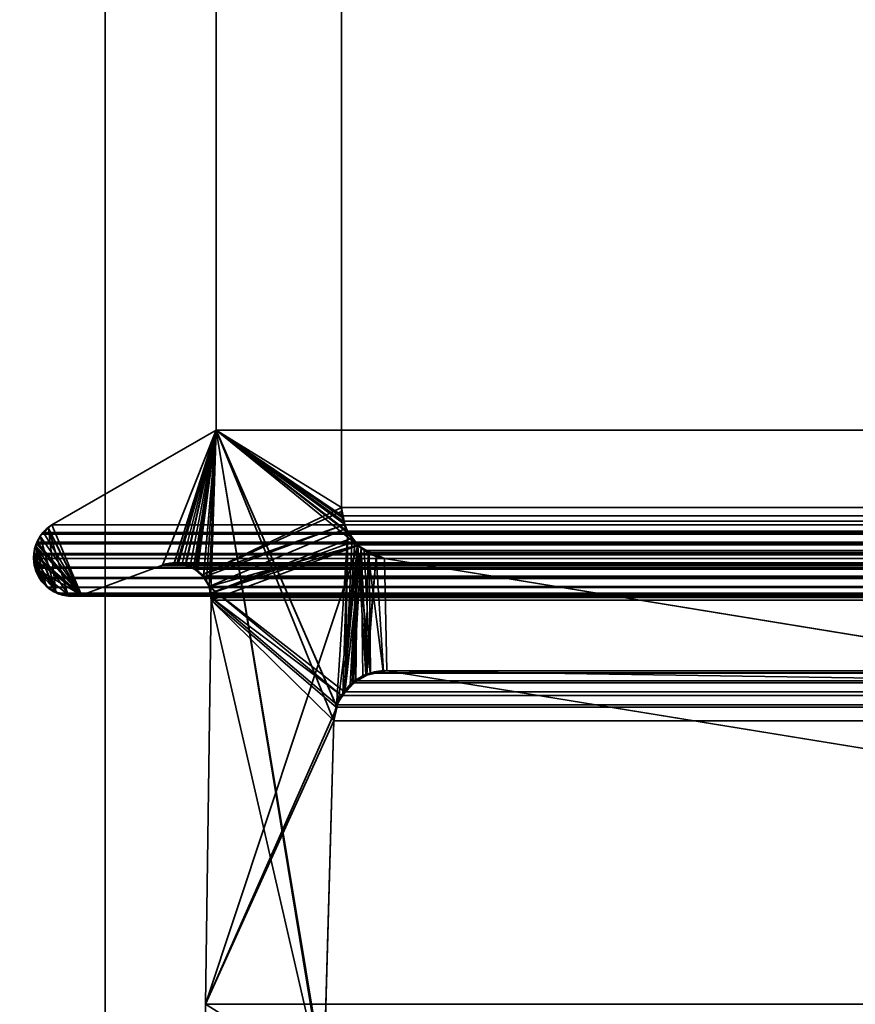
# Model space of a CAD drawing. Header units: millimetres. Extents: x -603 to 3703, y -115 to 193.
# Tile 480 of 656: x 2486 to 2493, y 3 to 11. Entities that reach past the tile are written whole.
import ezdxf

# ---------------------------------------------------------------- set-up
doc = ezdxf.new("R2010")
doc.units = ezdxf.units.MM
doc.layers.add('151', color=7, linetype='Continuous', true_color=0xffffff)

# ---------------------------------------------------------------- blocks, each defined once
blk = doc.blocks.new('UG_SURFACE_003')
at = {"layer": '151', "color": 252, "linetype": 'Continuous', "lineweight": 35}
for points in [[(3703.0001, -18, 2212.25), (3703.0001, 174.4, 2212.25), (2296.9999, 174.4, 2212.25), (2296.9999, -18, 2212.25)], [(2447, -18, 2062.2499), (2447, 174.4, 2062.2499), (3553, 174.4, 2062.2499), (3553, -18, 2062.2499)]]:
    blk.add_3dface(points, dxfattribs=at)
blk = doc.blocks.new('UG_SURFACE_162')
at = {"layer": '151', "color": 7, "linetype": 'Continuous', "lineweight": 35}
for points in [[(2488.9386, 11.8663, -7.75), (2488.9386, 6.7187, -7.75), (2487.9112, 7.3541, -7.75), (2487.9112, 11.6334, -7.75)], [(2488.9386, 6.7187, 2018.3115), (2488.9386, 11.8663, 2018.3115), (2487.9112, 11.6334, 2019.3388), (2487.9112, 7.3541, 2019.3388)], [(2488.9386, 6.7187, -7.75), (2488.9386, 11.8663, -7.75), (2488.9386, 11.8663, 2018.3115), (2488.9386, 6.7187, 2018.3115)], [(2487.9112, 7.3541, 2019.3388), (2487.9112, 11.6334, 2019.3388), (2487.9112, 11.6334, -7.75), (2487.9112, 7.3541, -7.75)], [(2486.5646, 6.5775, 2020.6852), (2487.9112, 7.3541, 2019.3388), (2487.9112, 7.3541, -7.75), (2486.5646, 6.5775, -7.75)], [(2486.5646, 6.5775, -7.75), (2487.9112, 7.3541, -7.75), (2487.4709, 6.2483, -7.75), (2486.8069, 6.0016, -7.75)], [(2486.8069, 6.0016, 2020.4432), (2487.4709, 6.2483, 2019.7792), (2487.9112, 7.3541, 2019.3388), (2486.5646, 6.5775, 2020.6852)], [(2487.5658, 6.2625, -7.75), (2487.4709, 6.2483, -7.75), (2487.9112, 7.3541, -7.75)], [(2487.9112, 7.3541, 2019.3388), (2487.4709, 6.2483, 2019.7792), (2487.5655, 6.2561, 2019.6843)], [(2487.5655, 6.2561, 2019.6843), (2487.6313, 6.2615, 2019.6187), (2487.9112, 7.3541, 2019.3388)], [(2487.9112, 7.3541, -7.75), (2487.5925, 6.2665, -7.75), (2487.5658, 6.2625, -7.75)], [(2487.6628, 6.2488, -7.75), (2487.5925, 6.2665, -7.75), (2487.9112, 7.3541, -7.75)], [(2487.9112, 7.3541, 2019.3388), (2487.6313, 6.2615, 2019.6187), (2487.6626, 6.2472, 2019.5875)], [(2487.6626, 6.2472, 2019.5875), (2487.7501, 6.2071, 2019.5), (2487.9112, 7.3541, 2019.3388)], [(2487.9112, 7.3541, -7.75), (2487.6983, 6.2399, -7.75), (2487.6628, 6.2488, -7.75)], [(2487.7467, 6.2043, -7.75), (2487.6983, 6.2399, -7.75), (2487.9112, 7.3541, -7.75)], [(2487.9112, 7.3541, -7.75), (2488.9386, 6.7187, -7.75), (2487.7963, 6.1678, -7.75), (2487.7467, 6.2043, -7.75)], [(2487.7501, 6.2071, 2019.5), (2487.7584, 6.2033, 2019.4917), (2487.9112, 7.3541, 2019.3388)], [(2487.9112, 7.3541, 2019.3388), (2487.7584, 6.2033, 2019.4917), (2487.8085, 6.1456, 2019.4414)], [(2487.8085, 6.1456, 2019.4414), (2487.8318, 6.1188, 2019.4182), (2487.9112, 7.3541, 2019.3388)], [(2487.9112, 7.3541, 2019.3388), (2487.8318, 6.1188, 2019.4182), (2487.8535, 6.0731, 2019.3965)], [(2487.8535, 6.0731, 2019.3965), (2487.8678, 6.0177, 2019.3822), (2487.9112, 7.3541, 2019.3388)], [(2488.8117, 1.8784, 2018.4383), (2487.9112, 7.3541, 2019.3388), (2487.8678, 6.0177, 2019.3822), (2487.8716, 5.9608, 2019.3784)], [(2487.9112, 7.3541, 2019.3388), (2488.9462, 6.638, 2018.3039), (2488.9414, 6.6882, 2018.3086), (2488.9386, 6.7187, 2018.3115)], [(2487.9112, 7.3541, 2019.3388), (2488.8995, 5.0942, 2018.3506), (2488.9901, 6.5167, 2018.26), (2488.9665, 6.5817, 2018.2834)], [(2487.9112, 7.3541, 2019.3388), (2488.7989, 1.9593, 2018.451), (2488.795, 2.0412, 2018.4548)], [(2488.9665, 6.5817, 2018.2834), (2488.9462, 6.638, 2018.3039), (2487.9112, 7.3541, 2019.3388)], [(2487.9112, 7.3541, 2019.3388), (2488.8775, 4.9715, 2018.3723), (2488.8988, 5.0895, 2018.3513)], [(2487.9112, 7.3541, 2019.3388), (2488.8117, 1.8784, 2018.4383), (2488.7989, 1.9593, 2018.451)], [(2488.795, 2.0412, 2018.4548), (2488.8775, 4.9715, 2018.3723), (2487.9112, 7.3541, 2019.3388)], [(2488.8988, 5.0895, 2018.3513), (2488.8995, 5.0942, 2018.3506), (2487.9112, 7.3541, 2019.3388)], [(2487.7963, 6.1678, -7.75), (2488.9386, 6.7187, -7.75), (2488.9448, 6.689, -7.75)], [(2488.9386, 6.7187, -7.75), (2488.9386, 6.7187, 2018.3115), (2488.9414, 6.6882, 2018.3086)], [(2488.9414, 6.6882, 2018.3086), (2488.9448, 6.689, -7.75), (2488.9386, 6.7187, -7.75)], [(2487.7963, 6.1678, -7.75), (2488.9448, 6.689, -7.75), (2488.9677, 6.5798, -7.75)], [(2488.9448, 6.689, -7.75), (2488.9414, 6.6882, 2018.3086), (2488.9462, 6.638, 2018.3039)], [(2488.9448, 6.689, -7.75), (2488.9462, 6.638, 2018.3039), (2488.9665, 6.5817, 2018.2834)], [(2488.9665, 6.5817, 2018.2834), (2488.9677, 6.5798, -7.75), (2488.9448, 6.689, -7.75)], [(2486.469, 6.4856, -7.75), (2486.47, 6.4877, -7.75), (2486.5358, 6.55, -7.75), (2486.5973, 6.0268, -7.75)], [(2486.5344, 6.5488, 2020.7157), (2486.4707, 6.4886, 2020.7794), (2486.469, 6.4854, 2020.7808), (2486.8069, 6.0016, 2020.4432)], [(2486.5344, 6.5488, 2020.7157), (2486.5358, 6.55, -7.75), (2486.47, 6.4877, -7.75)], [(2486.47, 6.4877, -7.75), (2486.4707, 6.4886, 2020.7794), (2486.5344, 6.5488, 2020.7157)], [(2486.5358, 6.55, -7.75), (2486.5344, 6.5488, 2020.7157), (2486.5646, 6.5775, 2020.6852)], [(2486.5646, 6.5775, 2020.6852), (2486.5344, 6.5488, 2020.7157), (2486.8069, 6.0016, 2020.4432)], [(2486.5646, 6.5775, 2020.6852), (2486.5646, 6.5775, -7.75), (2486.5358, 6.55, -7.75)], [(2486.8069, 6.0016, -7.75), (2486.5358, 6.55, -7.75), (2486.5646, 6.5775, -7.75)], [(2486.5358, 6.55, -7.75), (2486.8069, 6.0016, -7.75), (2486.6965, 5.995, -7.75)], [(2486.6965, 5.995, -7.75), (2486.6896, 5.9946, -7.75), (2486.5973, 6.0268, -7.75), (2486.5358, 6.55, -7.75)], [(2487.808, 6.1482, -7.75), (2487.7963, 6.1678, -7.75), (2488.9677, 6.5798, -7.75)], [(2488.9677, 6.5798, -7.75), (2488.9743, 6.5488, -7.75), (2487.8535, 6.0731, -7.75), (2487.808, 6.1482, -7.75)], [(2487.8678, 6.0177, -7.75), (2487.8535, 6.0731, -7.75), (2488.9743, 6.5488, -7.75), (2489.0296, 6.471, -7.75)], [(2488.9743, 6.5488, -7.75), (2488.9665, 6.5817, 2018.2834), (2488.9901, 6.5167, 2018.26)], [(2488.9743, 6.5488, -7.75), (2488.9677, 6.5798, -7.75), (2488.9665, 6.5817, 2018.2834)], [(2488.9743, 6.5488, -7.75), (2488.9901, 6.5167, 2018.26), (2489.027, 6.4733, 2018.223)], [(2489.027, 6.4733, 2018.223), (2489.0296, 6.471, -7.75), (2488.9743, 6.5488, -7.75)], [(2486.4349, 6.4049, -7.75), (2486.4321, 6.405, 2020.8178), (2486.469, 6.4854, 2020.7808)], [(2486.8069, 6.0016, 2020.4432), (2486.469, 6.4854, 2020.7808), (2486.4321, 6.405, 2020.8178)], [(2486.469, 6.4854, 2020.7808), (2486.469, 6.4856, -7.75), (2486.4349, 6.4049, -7.75)], [(2486.5973, 6.0268, -7.75), (2486.4349, 6.4049, -7.75), (2486.469, 6.4856, -7.75)], [(2486.469, 6.4856, -7.75), (2486.469, 6.4854, 2020.7808), (2486.4707, 6.4886, 2020.7794)], [(2486.4707, 6.4886, 2020.7794), (2486.47, 6.4877, -7.75), (2486.469, 6.4856, -7.75)], [(2489.0296, 6.471, -7.75), (2489.0499, 6.4428, -7.75), (2487.8678, 6.0177, -7.75)], [(2488.9901, 6.5167, 2018.26), (2488.8995, 5.0942, 2018.3506), (2488.951, 5.1885, 2018.2989)], [(2488.951, 5.1885, 2018.2989), (2488.9696, 5.2222, 2018.2805), (2488.9901, 6.5167, 2018.26)], [(2489.027, 6.4733, 2018.223), (2488.9901, 6.5167, 2018.26), (2488.9696, 5.2222, 2018.2805)], [(2489.0492, 6.447, 2018.2006), (2489.027, 6.4733, 2018.223), (2488.9696, 5.2222, 2018.2805)], [(2489.0296, 6.471, -7.75), (2489.027, 6.4733, 2018.223), (2489.0492, 6.447, 2018.2006)], [(2489.0492, 6.447, 2018.2006), (2489.0499, 6.4428, -7.75), (2489.0296, 6.471, -7.75)], [(2486.5961, 6.0239, 2020.6537), (2486.4321, 6.405, 2020.8178), (2486.4242, 6.388, 2020.8256), (2486.4168, 6.3218, 2020.8333)], [(2486.4202, 6.3223, -7.75), (2486.4168, 6.3218, 2020.8333), (2486.4242, 6.388, 2020.8256)], [(2486.4202, 6.3223, -7.75), (2486.4204, 6.3707, -7.75), (2486.4349, 6.4049, -7.75), (2486.4612, 6.1543, -7.75)], [(2486.4242, 6.388, 2020.8256), (2486.4204, 6.3707, -7.75), (2486.4202, 6.3223, -7.75)], [(2486.4204, 6.3707, -7.75), (2486.4242, 6.388, 2020.8256), (2486.4321, 6.405, 2020.8178)], [(2486.4321, 6.405, 2020.8178), (2486.4349, 6.4049, -7.75), (2486.4204, 6.3707, -7.75)], [(2486.4321, 6.405, 2020.8178), (2486.5961, 6.0239, 2020.6537), (2486.6166, 6.0132, 2020.6335), (2486.6972, 6.0054, 2020.5529)], [(2486.6972, 6.0054, 2020.5529), (2486.7849, 5.9969, 2020.4649), (2486.8069, 6.0016, 2020.4432), (2486.4321, 6.405, 2020.8178)], [(2486.4349, 6.4049, -7.75), (2486.5143, 6.0843, -7.75), (2486.481, 6.1139, -7.75), (2486.4612, 6.1543, -7.75)], [(2486.4349, 6.4049, -7.75), (2486.5973, 6.0268, -7.75), (2486.5675, 6.0372, -7.75), (2486.5143, 6.0843, -7.75)], [(2487.8249, 2.6459, -7.75), (2489.0733, 6.4097, -7.75), (2488.9109, 5.1239, -7.75), (2488.903, 5.0887, -7.75)], [(2489.0733, 6.4097, -7.75), (2487.8249, 2.6459, -7.75), (2487.8716, 5.9608, -7.75)], [(2489.0499, 6.4428, -7.75), (2489.0733, 6.4097, -7.75), (2487.8678, 6.0177, -7.75)], [(2487.8716, 5.9608, -7.75), (2487.8678, 6.0177, -7.75), (2489.0733, 6.4097, -7.75)], [(2488.9548, 5.1872, -7.75), (2488.9109, 5.1239, -7.75), (2489.0733, 6.4097, -7.75)], [(2489.0733, 6.4097, -7.75), (2489.0096, 5.2657, -7.75), (2488.9548, 5.1872, -7.75)], [(2488.9696, 5.2222, 2018.2805), (2489.1012, 6.386, 2018.1489), (2489.0492, 6.447, 2018.2006)], [(2489.1012, 6.386, 2018.1489), (2488.9696, 5.2222, 2018.2805), (2489.038, 5.2773, 2018.2121)], [(2489.0366, 5.2832, -7.75), (2489.0096, 5.2657, -7.75), (2489.0733, 6.4097, -7.75)], [(2489.0733, 6.4097, -7.75), (2489.1388, 5.3495, -7.75), (2489.0366, 5.2832, -7.75)], [(2489.038, 5.2773, 2018.2121), (2489.1133, 5.3379, 2018.1367), (2489.1012, 6.386, 2018.1489)], [(2489.0499, 6.4428, -7.75), (2489.0492, 6.447, 2018.2006), (2489.1012, 6.386, 2018.1489)], [(2489.1012, 6.386, 2018.1489), (2489.0733, 6.4097, -7.75), (2489.0499, 6.4428, -7.75)], [(2489.1388, 5.3495, -7.75), (2489.0733, 6.4097, -7.75), (2489.157, 6.3596, -7.75)], [(2489.0733, 6.4097, -7.75), (2489.1012, 6.386, 2018.1489), (2489.1548, 6.3626, 2018.0953)], [(2489.1548, 6.3626, 2018.0953), (2489.157, 6.3596, -7.75), (2489.0733, 6.4097, -7.75)], [(2489.1012, 6.386, 2018.1489), (2489.1133, 5.3379, 2018.1367), (2489.1484, 5.3455, 2018.1017)], [(2489.1484, 5.3455, 2018.1017), (2489.2824, 5.3748, 2017.9677), (2489.1548, 6.3626, 2018.0953), (2489.1012, 6.386, 2018.1489)], [(2486.4235, 6.2316, 2020.8266), (2486.4142, 6.2992, 2020.8359), (2486.4202, 6.3223, -7.75)], [(2486.4142, 6.2992, 2020.8359), (2486.4168, 6.3218, 2020.8333), (2486.4202, 6.3223, -7.75)], [(2486.4168, 6.3218, 2020.8333), (2486.4142, 6.2992, 2020.8359), (2486.4235, 6.2316, 2020.8266), (2486.4569, 6.1528, 2020.793)], [(2486.4569, 6.1528, 2020.793), (2486.5141, 6.0866, 2020.736), (2486.4168, 6.3218, 2020.8333)], [(2486.5141, 6.0866, 2020.736), (2486.552, 6.0471, 2020.6978), (2486.5961, 6.0239, 2020.6537), (2486.4168, 6.3218, 2020.8333)], [(2486.4202, 6.3223, -7.75), (2486.4199, 6.2475, -7.75), (2486.4235, 6.2316, 2020.8266)], [(2486.4612, 6.1543, -7.75), (2486.4235, 6.2316, -7.75), (2486.4199, 6.2475, -7.75), (2486.4202, 6.3223, -7.75)], [(2489.157, 6.3596, -7.75), (2489.2237, 6.3197, -7.75), (2489.1388, 5.3495, -7.75)], [(2489.1479, 5.3511, -7.75), (2489.1388, 5.3495, -7.75), (2489.2237, 6.3197, -7.75)], [(2489.2826, 5.3758, -7.75), (2489.1479, 5.3511, -7.75), (2489.2237, 6.3197, -7.75)], [(2489.2824, 5.3748, 2017.9677), (2489.3107, 5.381, 2017.9391), (2489.2921, 6.3024, 2017.9579), (2489.1548, 6.3626, 2018.0953)], [(2489.157, 6.3596, -7.75), (2489.1548, 6.3626, 2018.0953), (2489.2921, 6.3024, 2017.9579)], [(2489.2921, 6.3024, 2017.9579), (2489.2237, 6.3197, -7.75), (2489.157, 6.3596, -7.75)], [(2489.2237, 6.3197, -7.75), (2489.2921, 6.3024, -7.75), (2489.3107, 5.381, -7.75), (2489.2826, 5.3758, -7.75)], [(2489.2921, 6.3024, 2017.9579), (2489.2921, 6.3024, -7.75), (2489.2237, 6.3197, -7.75)], [(2498.4148, 3.8982, -7.75), (2489.3107, 5.381, -7.75), (2489.2921, 6.3024, -7.75), (2495.5108, 5.2872, -7.75)], [(2495.5108, 5.2872, 2011.7393), (2489.2921, 6.3024, 2017.9579), (2489.3107, 5.381, 2017.9391)], [(2495.5108, 5.2872, -7.75), (2489.2921, 6.3024, -7.75), (2489.2921, 6.3024, 2017.9579), (2495.5108, 5.2872, 2011.7393)], [(2486.4199, 6.2475, -7.75), (2486.4235, 6.2316, -7.75), (2486.4235, 6.2316, 2020.8266)], [(2486.4235, 6.2316, -7.75), (2486.4612, 6.1543, -7.75), (2486.4569, 6.1528, 2020.793)], [(2486.4569, 6.1528, 2020.793), (2486.4235, 6.2316, 2020.8266), (2486.4235, 6.2316, -7.75)], [(2487.4709, 6.2483, 2019.7792), (2486.8069, 6.0016, 2020.4432), (2486.8069, 6.0016, -7.75), (2487.4709, 6.2483, -7.75)], [(2487.4709, 6.2483, -7.75), (2487.5658, 6.2625, -7.75), (2487.5655, 6.2561, 2019.6843)], [(2487.5655, 6.2561, 2019.6843), (2487.4709, 6.2483, 2019.7792), (2487.4709, 6.2483, -7.75)], [(2487.6313, 6.2615, 2019.6187), (2487.5655, 6.2561, 2019.6843), (2487.5658, 6.2625, -7.75)], [(2487.6313, 6.2615, 2019.6187), (2487.5658, 6.2625, -7.75), (2487.5925, 6.2665, -7.75)], [(2487.5925, 6.2665, -7.75), (2487.6628, 6.2488, -7.75), (2487.6626, 6.2472, 2019.5875)], [(2487.6626, 6.2472, 2019.5875), (2487.6313, 6.2615, 2019.6187), (2487.5925, 6.2665, -7.75)], [(2487.6626, 6.2472, 2019.5875), (2487.6628, 6.2488, -7.75), (2487.6983, 6.2399, -7.75)], [(2487.7501, 6.2071, 2019.5), (2487.6626, 6.2472, 2019.5875), (2487.6983, 6.2399, -7.75)], [(2487.6983, 6.2399, -7.75), (2487.7467, 6.2043, -7.75), (2487.7501, 6.2071, 2019.5)], [(2486.4624, 6.1404, 2020.7877), (2486.4569, 6.1528, 2020.793), (2486.4612, 6.1543, -7.75)], [(2486.4569, 6.1528, 2020.793), (2486.4624, 6.1404, 2020.7877), (2486.5141, 6.0866, 2020.736)], [(2486.4612, 6.1543, -7.75), (2486.481, 6.1139, -7.75), (2486.4624, 6.1404, 2020.7877)], [(2486.5141, 6.0866, 2020.736), (2486.4624, 6.1404, 2020.7877), (2486.481, 6.1139, -7.75)], [(2487.7584, 6.2033, 2019.4917), (2487.7501, 6.2071, 2019.5), (2487.7467, 6.2043, -7.75)], [(2487.7467, 6.2043, -7.75), (2487.7963, 6.1678, -7.75), (2487.8085, 6.1456, 2019.4414)], [(2487.8085, 6.1456, 2019.4414), (2487.7584, 6.2033, 2019.4917), (2487.7467, 6.2043, -7.75)], [(2487.7963, 6.1678, -7.75), (2487.808, 6.1482, -7.75), (2487.8085, 6.1456, 2019.4414)], [(2487.808, 6.1482, -7.75), (2487.8535, 6.0731, -7.75), (2487.8535, 6.0731, 2019.3965)], [(2487.8535, 6.0731, 2019.3965), (2487.8318, 6.1188, 2019.4182), (2487.808, 6.1482, -7.75)], [(2487.8318, 6.1188, 2019.4182), (2487.8085, 6.1456, 2019.4414), (2487.808, 6.1482, -7.75)], [(2486.481, 6.1139, -7.75), (2486.5143, 6.0843, -7.75), (2486.5141, 6.0866, 2020.736)], [(2486.552, 6.0471, 2020.6978), (2486.5141, 6.0866, 2020.736), (2486.5143, 6.0843, -7.75)], [(2486.5143, 6.0843, -7.75), (2486.5675, 6.0372, -7.75), (2486.552, 6.0471, 2020.6978)], [(2487.8535, 6.0731, -7.75), (2487.8678, 6.0177, -7.75), (2487.8716, 5.9608, 2019.3784)], [(2487.8716, 5.9608, 2019.3784), (2487.8678, 6.0177, 2019.3822), (2487.8535, 6.0731, -7.75)], [(2487.8678, 6.0177, 2019.3822), (2487.8535, 6.0731, 2019.3965), (2487.8535, 6.0731, -7.75)], [(2486.5961, 6.0239, 2020.6537), (2486.552, 6.0471, 2020.6978), (2486.5675, 6.0372, -7.75)], [(2486.5675, 6.0372, -7.75), (2486.5973, 6.0268, -7.75), (2486.5961, 6.0239, 2020.6537)], [(2486.6166, 6.0132, 2020.6335), (2486.5961, 6.0239, 2020.6537), (2486.5973, 6.0268, -7.75)], [(2486.5973, 6.0268, -7.75), (2486.6896, 5.9946, -7.75), (2486.6972, 6.0054, 2020.5529)], [(2486.6972, 6.0054, 2020.5529), (2486.6166, 6.0132, 2020.6335), (2486.5973, 6.0268, -7.75)], [(2486.6896, 5.9946, -7.75), (2486.6965, 5.995, -7.75), (2486.6972, 6.0054, 2020.5529)], [(2486.7849, 5.9969, 2020.4649), (2486.6972, 6.0054, 2020.5529), (2486.6965, 5.995, -7.75)], [(2486.6965, 5.995, -7.75), (2486.8069, 6.0016, -7.75), (2486.8069, 6.0016, 2020.4432)], [(2486.8069, 6.0016, 2020.4432), (2486.7849, 5.9969, 2020.4649), (2486.6965, 5.995, -7.75)], [(2487.8678, 6.0177, -7.75), (2487.8716, 5.9608, -7.75), (2487.8716, 5.9608, 2019.3784)], [(2487.8249, 2.6459, 2019.4249), (2487.8716, 5.9608, 2019.3784), (2487.8716, 5.9608, -7.75), (2487.8249, 2.6459, -7.75)], [(2487.8716, 5.9608, 2019.3784), (2487.8249, 2.6459, 2019.4249), (2487.8259, 2.4847, 2019.424), (2488.8117, 1.8784, 2018.4383)], [(2489.0366, 5.2832, -7.75), (2489.1388, 5.3495, -7.75), (2489.1484, 5.3455, 2018.1017)], [(2489.1484, 5.3455, 2018.1017), (2489.1133, 5.3379, 2018.1367), (2489.0366, 5.2832, -7.75)], [(2489.1133, 5.3379, 2018.1367), (2489.038, 5.2773, 2018.2121), (2489.0366, 5.2832, -7.75)], [(2489.1388, 5.3495, -7.75), (2489.1479, 5.3511, -7.75), (2489.1484, 5.3455, 2018.1017)], [(2489.1479, 5.3511, -7.75), (2489.2826, 5.3758, -7.75), (2489.2824, 5.3748, 2017.9677)], [(2489.2824, 5.3748, 2017.9677), (2489.1484, 5.3455, 2018.1017), (2489.1479, 5.3511, -7.75)], [(2489.3107, 5.381, 2017.9391), (2489.2824, 5.3748, 2017.9677), (2489.2826, 5.3758, -7.75)], [(2489.2826, 5.3758, -7.75), (2489.3107, 5.381, -7.75), (2489.3107, 5.381, 2017.9391)], [(2489.3107, 5.381, 2017.9391), (2498.4148, 3.8982, 2008.8351), (2495.5447, 5.2832, 2011.7052), (2495.5108, 5.2872, 2011.7393)], [(2489.3107, 5.381, -7.75), (2498.4148, 3.8982, -7.75), (2498.4148, 3.8982, 2008.8351), (2489.3107, 5.381, 2017.9391)], [(2488.9548, 5.1872, -7.75), (2489.0096, 5.2657, -7.75), (2489.038, 5.2773, 2018.2121)], [(2489.038, 5.2773, 2018.2121), (2488.9696, 5.2222, 2018.2805), (2488.9548, 5.1872, -7.75)], [(2489.0096, 5.2657, -7.75), (2489.0366, 5.2832, -7.75), (2489.038, 5.2773, 2018.2121)], [(2488.951, 5.1885, 2018.2989), (2488.8995, 5.0942, 2018.3506), (2488.9109, 5.1239, -7.75)], [(2488.9109, 5.1239, -7.75), (2488.9548, 5.1872, -7.75), (2488.951, 5.1885, 2018.2989)], [(2488.9696, 5.2222, 2018.2805), (2488.951, 5.1885, 2018.2989), (2488.9548, 5.1872, -7.75)], [(2488.903, 5.0887, -7.75), (2488.8775, 4.9715, -7.75), (2487.8249, 2.6459, -7.75)], [(2488.8775, 4.9715, -7.75), (2488.903, 5.0887, -7.75), (2488.8988, 5.0895, 2018.3513)], [(2488.8988, 5.0895, 2018.3513), (2488.8775, 4.9715, 2018.3723), (2488.8775, 4.9715, -7.75)], [(2488.8995, 5.0942, 2018.3506), (2488.8988, 5.0895, 2018.3513), (2488.903, 5.0887, -7.75)], [(2488.903, 5.0887, -7.75), (2488.9109, 5.1239, -7.75), (2488.8995, 5.0942, 2018.3506)], [(2488.8775, 4.9715, -7.75), (2488.795, 2.0412, -7.75), (2487.8256, 2.4846, -7.75), (2487.8249, 2.6459, -7.75)], [(2488.795, 2.0412, -7.75), (2488.8775, 4.9715, -7.75), (2488.8775, 4.9715, 2018.3723), (2488.795, 2.0412, 2018.4548)]]:
    blk.add_3dface(points, dxfattribs=at)
blk = doc.blocks.new('UG_SURFACE_163')
at = {"layer": '151', "color": 7, "linetype": 'Continuous', "lineweight": 35}
for points in [[(2487.9112, 7.3541, 2019.3388), (2487.9112, 11.6334, 2019.3388), (2488.9386, 11.8663, 2018.3115), (2488.9386, 6.7187, 2018.3115)], [(2488.9386, 6.7187, 2018.3115), (2488.9386, 11.8663, 2018.3115), (3511.0614, 11.8663, 2018.3115), (3511.0614, 6.7187, 2018.3115)], [(3512.0888, 7.3541, 2019.3388), (3512.0888, 11.6334, 2019.3388), (2487.9112, 11.6334, 2019.3388), (2487.9112, 7.3541, 2019.3388)], [(2486.5646, 6.5775, 2020.6852), (2487.9112, 7.3541, 2019.3388), (2487.4709, 6.2483, 2019.7792), (2486.8069, 6.0016, 2020.4432)], [(3513.4354, 6.5775, 2020.6852), (3512.0888, 7.3541, 2019.3388), (2487.9112, 7.3541, 2019.3388), (2486.5646, 6.5775, 2020.6852)], [(2487.5658, 6.2609, 2019.6843), (2487.4709, 6.2483, 2019.7792), (2487.9112, 7.3541, 2019.3388)], [(2487.9112, 7.3541, 2019.3388), (2487.6022, 6.2657, 2019.6478), (2487.5658, 6.2609, 2019.6843)], [(2487.6568, 6.2479, 2019.593), (2487.6022, 6.2657, 2019.6478), (2487.9112, 7.3541, 2019.3388)], [(2487.9112, 7.3541, 2019.3388), (2487.7264, 6.2251, 2019.5236), (2487.6568, 6.2479, 2019.593)], [(2487.7398, 6.2136, 2019.5103), (2487.7264, 6.2251, 2019.5236), (2487.9112, 7.3541, 2019.3388)], [(2487.8066, 6.1556, 2019.4435), (2487.7398, 6.2136, 2019.5103), (2487.9112, 7.3541, 2019.3388)], [(2487.9112, 7.3541, 2019.3388), (2487.8068, 6.1552, 2019.443), (2487.8066, 6.1556, 2019.4435)], [(2487.9112, 7.3541, 2019.3388), (2489.0704, 6.4125, 2018.1797), (2487.8535, 6.0731, 2019.3965), (2487.8068, 6.1552, 2019.443)], [(2487.9112, 7.3541, 2019.3388), (2488.9531, 6.6087, 2018.297), (2488.9872, 6.5255, 2018.2629)], [(2487.9112, 7.3541, 2019.3388), (2488.9386, 6.7187, 2018.3115), (2488.9474, 6.6515, 2018.3027)], [(2488.9872, 6.5255, 2018.2629), (2488.9925, 6.5122, 2018.2574), (2487.9112, 7.3541, 2019.3388)], [(2488.9474, 6.6515, 2018.3027), (2488.9531, 6.6087, 2018.297), (2487.9112, 7.3541, 2019.3388)], [(2488.9925, 6.5122, 2018.2574), (2489.0635, 6.4213, 2018.1866), (2489.0704, 6.4125, 2018.1797), (2487.9112, 7.3541, 2019.3388)], [(2488.9386, 6.7187, 2018.3115), (3511.0564, 6.6534, 2018.3065), (3511.0557, 6.6507, 2018.3058)], [(2488.9386, 6.7187, 2018.3115), (3511.0614, 6.7187, 2018.3115), (3511.0564, 6.6534, 2018.3065)], [(3511.0557, 6.6507, 2018.3058), (2488.9474, 6.6515, 2018.3027), (2488.9386, 6.7187, 2018.3115)], [(2488.9474, 6.6515, 2018.3027), (3511.0557, 6.6507, 2018.3058), (3511.0271, 6.5518, 2018.2772)], [(2488.9531, 6.6087, 2018.297), (2488.9474, 6.6515, 2018.3027), (3511.0271, 6.5518, 2018.2772)], [(2486.8069, 6.0016, 2020.4432), (2486.4945, 6.5146, 2020.7553), (2486.5646, 6.5775, 2020.6852)], [(2486.5646, 6.5775, 2020.6852), (2486.4945, 6.5146, 2020.7553), (3513.5045, 6.5122, 2020.7543)], [(3513.5045, 6.5122, 2020.7543), (3513.4354, 6.5775, 2020.6852), (2486.5646, 6.5775, 2020.6852)], [(2488.9531, 6.6087, 2018.297), (3511.0271, 6.5518, 2018.2772), (3511.0121, 6.5273, 2018.2619)], [(3511.0121, 6.5273, 2018.2619), (2488.9872, 6.5255, 2018.2629), (2488.9531, 6.6087, 2018.297)], [(2486.4423, 6.4347, 2020.8075), (2486.48, 6.5013, 2020.7701), (2486.4945, 6.5146, 2020.7553), (2486.8069, 6.0016, 2020.4432)], [(2486.48, 6.5013, 2020.7701), (2486.4423, 6.4347, 2020.8075), (3513.5572, 6.4343, 2020.8073)], [(2486.4945, 6.5146, 2020.7553), (2486.48, 6.5013, 2020.7701), (3513.5293, 6.4886, 2020.7794)], [(2486.48, 6.5013, 2020.7701), (3513.5572, 6.4343, 2020.8073), (3513.5293, 6.4886, 2020.7794)], [(3513.5293, 6.4886, 2020.7794), (3513.5045, 6.5122, 2020.7543), (2486.4945, 6.5146, 2020.7553)], [(2488.9925, 6.5122, 2018.2574), (2488.9872, 6.5255, 2018.2629), (3511.0121, 6.5273, 2018.2619)], [(2488.9925, 6.5122, 2018.2574), (3511.0121, 6.5273, 2018.2619), (3510.9639, 6.449, 2018.214)], [(2488.9925, 6.5122, 2018.2574), (3510.9639, 6.449, 2018.214), (3510.9355, 6.4249, 2018.1854)], [(3510.9355, 6.4249, 2018.1854), (2489.0635, 6.4213, 2018.1866), (2488.9925, 6.5122, 2018.2574)], [(2486.4159, 6.3416, 2020.8342), (2486.4354, 6.4222, 2020.8147), (2486.4366, 6.4244, 2020.8135), (2486.8069, 6.0016, 2020.4432)], [(2486.4354, 6.4222, 2020.8147), (2486.4159, 6.3416, 2020.8342), (3513.5839, 6.331, 2020.834)], [(2486.4366, 6.4244, 2020.8135), (2486.4354, 6.4222, 2020.8147), (3513.5679, 6.4131, 2020.818)], [(2486.4354, 6.4222, 2020.8147), (3513.5839, 6.331, 2020.834), (3513.5679, 6.4131, 2020.818)], [(2486.8069, 6.0016, 2020.4432), (2486.4366, 6.4244, 2020.8135), (2486.4423, 6.4347, 2020.8075)], [(2486.4423, 6.4347, 2020.8075), (2486.4366, 6.4244, 2020.8135), (3513.5627, 6.4236, 2020.8127)], [(3513.5679, 6.4131, 2020.818), (3513.5627, 6.4236, 2020.8127), (2486.4366, 6.4244, 2020.8135)], [(3513.5627, 6.4236, 2020.8127), (3513.5572, 6.4343, 2020.8073), (2486.4423, 6.4347, 2020.8075)], [(2487.8535, 6.0731, 2019.3965), (2489.0704, 6.4125, 2018.1797), (2489.028, 5.2822, 2018.2219), (2488.965, 5.2088, 2018.285)], [(2489.0571, 5.2979, 2018.193), (2489.028, 5.2822, 2018.2219), (2489.0704, 6.4125, 2018.1797)], [(2489.0704, 6.4125, 2018.1797), (2489.1746, 5.3615, 2018.0752), (2489.0571, 5.2979, 2018.193)], [(2489.0704, 6.4125, 2018.1797), (2489.0635, 6.4213, 2018.1866), (3510.9355, 6.4249, 2018.1854)], [(2489.125, 6.3688, 2018.1251), (2489.0704, 6.4125, 2018.1797), (3510.9355, 6.4249, 2018.1854)], [(2489.0704, 6.4125, 2018.1797), (2489.1782, 5.3634, 2018.0717), (2489.1746, 5.3615, 2018.0752)], [(2489.1782, 5.3634, 2018.0717), (2489.0704, 6.4125, 2018.1797), (2489.125, 6.3688, 2018.1251)], [(2489.125, 6.3688, 2018.1251), (3510.9355, 6.4249, 2018.1854), (3510.8528, 6.3547, 2018.1026)], [(2486.4142, 6.3011, 2020.8359), (2486.4154, 6.3315, 2020.8347), (2486.8069, 6.0016, 2020.4432)], [(3513.5791, 6.243, 2020.8292), (2486.4154, 6.3315, 2020.8347), (2486.4142, 6.3011, 2020.8359)], [(2486.8069, 6.0016, 2020.4432), (2486.4275, 6.2218, 2020.8225), (2486.4235, 6.2316, 2020.8266), (2486.4142, 6.3011, 2020.8359)], [(2486.4142, 6.3011, 2020.8359), (2486.4235, 6.2316, 2020.8266), (3513.5765, 6.2316, 2020.8266)], [(3513.5765, 6.2316, 2020.8266), (3513.5791, 6.243, 2020.8292), (2486.4142, 6.3011, 2020.8359)], [(2486.8069, 6.0016, 2020.4432), (2486.4154, 6.3315, 2020.8347), (2486.4159, 6.3416, 2020.8342)], [(2486.4159, 6.3416, 2020.8342), (2486.4154, 6.3315, 2020.8347), (3513.5839, 6.331, 2020.834)], [(2486.4154, 6.3315, 2020.8347), (3513.5791, 6.243, 2020.8292), (3513.5856, 6.3226, 2020.8356)], [(3513.5856, 6.3226, 2020.8356), (3513.5839, 6.331, 2020.834), (2486.4154, 6.3315, 2020.8347)], [(2489.125, 6.3688, 2018.1251), (3510.8528, 6.3547, 2018.1026), (3510.8342, 6.3481, 2018.0843)], [(3510.8342, 6.3481, 2018.0843), (2489.1663, 6.3524, 2018.0836), (2489.125, 6.3688, 2018.1251)], [(2489.1782, 5.3634, 2018.0717), (2489.125, 6.3688, 2018.1251), (2489.1663, 6.3524, 2018.0836)], [(2489.1663, 6.3524, 2018.0836), (3510.8342, 6.3481, 2018.0843), (3510.7079, 6.3024, 2017.9579)], [(3510.7079, 6.3024, 2017.9579), (2489.2921, 6.3024, 2017.9579), (2489.1663, 6.3524, 2018.0836)], [(2489.1663, 6.3524, 2018.0836), (2489.2921, 6.3024, 2017.9579), (2489.3107, 5.381, 2017.9391), (2489.1782, 5.3634, 2018.0717)], [(2495.5108, 5.2872, 2011.7393), (2489.2921, 6.3024, 2017.9579), (3510.7079, 6.3024, 2017.9579), (3504.4892, 5.2872, 2011.7393)], [(2498.4148, 3.8982, 2008.8351), (2489.3107, 5.381, 2017.9391), (2489.2921, 6.3024, 2017.9579), (2495.5108, 5.2872, 2011.7393)], [(2486.4235, 6.2316, 2020.8266), (2486.4275, 6.2218, 2020.8225), (3513.5722, 6.222, 2020.8223)], [(3513.5722, 6.222, 2020.8223), (3513.5765, 6.2316, 2020.8266), (2486.4235, 6.2316, 2020.8266)], [(3513.5722, 6.222, 2020.8223), (2486.4275, 6.2218, 2020.8225), (2486.4595, 6.1447, 2020.7903)], [(2486.4275, 6.2218, 2020.8225), (2486.707, 5.999, 2020.5429), (2486.6393, 6.0054, 2020.6108), (2486.6159, 6.0181, 2020.6342)], [(2486.4275, 6.2218, 2020.8225), (2486.5315, 6.0638, 2020.7186), (2486.5267, 6.0664, 2020.7233), (2486.4657, 6.1377, 2020.7844)], [(2486.4275, 6.2218, 2020.8225), (2486.8069, 6.0016, 2020.4432), (2486.763, 5.9938, 2020.4871), (2486.707, 5.999, 2020.5429)], [(2486.6159, 6.0181, 2020.6342), (2486.5315, 6.0638, 2020.7186), (2486.4275, 6.2218, 2020.8225)], [(2486.4657, 6.1377, 2020.7844), (2486.4595, 6.1447, 2020.7903), (2486.4275, 6.2218, 2020.8225)], [(3513.5722, 6.222, 2020.8223), (2486.4595, 6.1447, 2020.7903), (2486.4657, 6.1377, 2020.7844)], [(2486.4657, 6.1377, 2020.7844), (3513.5345, 6.1368, 2020.7846), (3513.5722, 6.222, 2020.8223)], [(3512.5291, 6.2483, 2019.7792), (3513.1931, 6.0016, 2020.4432), (2486.8069, 6.0016, 2020.4432), (2487.4709, 6.2483, 2019.7792)], [(2487.4709, 6.2483, 2019.7792), (2487.5658, 6.2609, 2019.6843), (3512.4342, 6.2604, 2019.6843)], [(3512.4342, 6.2604, 2019.6843), (3512.5291, 6.2483, 2019.7792), (2487.4709, 6.2483, 2019.7792)], [(3512.3951, 6.2655, 2019.645), (2487.5658, 6.2609, 2019.6843), (2487.6022, 6.2657, 2019.6478)], [(3512.3951, 6.2655, 2019.645), (3512.4342, 6.2604, 2019.6843), (2487.5658, 6.2609, 2019.6843)], [(2487.6022, 6.2657, 2019.6478), (3512.3432, 6.248, 2019.593), (3512.3951, 6.2655, 2019.645)], [(2487.6022, 6.2657, 2019.6478), (2487.6568, 6.2479, 2019.593), (3512.3432, 6.248, 2019.593)], [(3512.2714, 6.2239, 2019.5215), (3512.3432, 6.248, 2019.593), (2487.6568, 6.2479, 2019.593)], [(3512.2714, 6.2239, 2019.5215), (2487.6568, 6.2479, 2019.593), (2487.7264, 6.2251, 2019.5236)], [(2487.7264, 6.2251, 2019.5236), (3512.2602, 6.214, 2019.5103), (3512.2714, 6.2239, 2019.5215)], [(2487.7264, 6.2251, 2019.5236), (2487.7398, 6.2136, 2019.5103), (3512.2602, 6.214, 2019.5103)], [(3513.5345, 6.1368, 2020.7846), (2486.4657, 6.1377, 2020.7844), (2486.5267, 6.0664, 2020.7233)], [(3513.5326, 6.1326, 2020.7827), (3513.5345, 6.1368, 2020.7846), (2486.5267, 6.0664, 2020.7233)], [(3512.2602, 6.214, 2019.5103), (2487.7398, 6.2136, 2019.5103), (2487.8066, 6.1556, 2019.4435)], [(2487.8066, 6.1556, 2019.4435), (3512.1937, 6.1552, 2019.4438), (3512.2602, 6.214, 2019.5103)], [(3512.1918, 6.1535, 2019.4416), (2487.8066, 6.1556, 2019.4435), (2487.8068, 6.1552, 2019.443)], [(3512.1918, 6.1535, 2019.4416), (3512.1937, 6.1552, 2019.4438), (2487.8066, 6.1556, 2019.4435)], [(2487.8068, 6.1552, 2019.443), (3512.1465, 6.0731, 2019.3965), (3512.1918, 6.1535, 2019.4416)], [(2487.8068, 6.1552, 2019.443), (2487.8535, 6.0731, 2019.3965), (3512.1465, 6.0731, 2019.3965)], [(3513.5326, 6.1326, 2020.7827), (2486.5267, 6.0664, 2020.7233), (2486.5315, 6.0638, 2020.7186)], [(2486.5315, 6.0638, 2020.7186), (3513.468, 6.0644, 2020.7181), (3513.5326, 6.1326, 2020.7827)], [(3513.4592, 6.0552, 2020.7093), (3513.468, 6.0644, 2020.7181), (2486.5315, 6.0638, 2020.7186)], [(2486.5315, 6.0638, 2020.7186), (2486.6159, 6.0181, 2020.6342), (3513.3839, 6.0204, 2020.6339)], [(3513.3839, 6.0204, 2020.6339), (3513.4592, 6.0552, 2020.7093), (2486.5315, 6.0638, 2020.7186)], [(2488.965, 5.2088, 2018.285), (2488.9386, 5.178, 2018.3115), (2487.8535, 6.0731, 2019.3965)], [(2487.8714, 5.981, 2019.3784), (2487.8535, 6.0731, 2019.3965), (2488.9386, 5.178, 2018.3115)], [(3512.1326, 6.0214, 2019.3827), (2487.8535, 6.0731, 2019.3965), (2487.8714, 5.981, 2019.3784)], [(3512.1326, 6.0214, 2019.3827), (3512.1465, 6.0731, 2019.3965), (2487.8535, 6.0731, 2019.3965)], [(3513.3839, 6.0204, 2020.6339), (2486.6159, 6.0181, 2020.6342), (2486.6393, 6.0054, 2020.6108)], [(3513.3388, 5.9996, 2020.5886), (3513.3839, 6.0204, 2020.6339), (2486.6393, 6.0054, 2020.6108)], [(2486.6393, 6.0054, 2020.6108), (2486.707, 5.999, 2020.5429), (3513.2933, 6.0002, 2020.5433)], [(3513.2933, 6.0002, 2020.5433), (3513.3388, 5.9996, 2020.5886), (2486.6393, 6.0054, 2020.6108)], [(2486.707, 5.999, 2020.5429), (2486.763, 5.9938, 2020.4871), (3513.1931, 6.0016, 2020.4432)], [(3513.1931, 6.0016, 2020.4432), (3513.2933, 6.0002, 2020.5433), (2486.707, 5.999, 2020.5429)], [(2486.763, 5.9938, 2020.4871), (2486.8069, 6.0016, 2020.4432), (3513.1931, 6.0016, 2020.4432)], [(2487.8714, 5.981, 2019.3784), (3512.1284, 5.9608, 2019.3784), (3512.1326, 6.0214, 2019.3827)], [(2487.8714, 5.981, 2019.3784), (2488.9386, 5.178, 2018.3115), (2488.9042, 5.1012, 2018.3458)], [(2488.9042, 5.1012, 2018.3458), (2488.8957, 5.0824, 2018.3544), (2487.8716, 5.9608, 2019.3784), (2487.8714, 5.981, 2019.3784)], [(2487.8714, 5.981, 2019.3784), (2487.8716, 5.9608, 2019.3784), (3512.1284, 5.9608, 2019.3784)], [(2488.8775, 4.9715, 2018.3723), (2488.795, 2.0412, 2018.4548), (2487.8249, 2.6459, 2019.4249), (2487.8716, 5.9608, 2019.3784)], [(3512.1751, 2.6459, 2019.4249), (3512.1284, 5.9608, 2019.3784), (2487.8716, 5.9608, 2019.3784), (2487.8249, 2.6459, 2019.4249)], [(2487.8716, 5.9608, 2019.3784), (2488.8957, 5.0824, 2018.3544), (2488.8775, 4.9715, 2018.3723)], [(2489.0571, 5.2979, 2018.193), (2489.1746, 5.3615, 2018.0752), (3510.8247, 5.3519, 2018.0745)], [(3510.8247, 5.3519, 2018.0745), (3510.8976, 5.3323, 2018.1475), (2489.0571, 5.2979, 2018.193)], [(3510.8976, 5.3323, 2018.1475), (3510.942, 5.2969, 2018.1921), (2489.0571, 5.2979, 2018.193)], [(3510.7164, 5.3809, 2017.9663), (2489.1746, 5.3615, 2018.0752), (2489.1782, 5.3634, 2018.0717)], [(3510.7164, 5.3809, 2017.9663), (3510.8247, 5.3519, 2018.0745), (2489.1746, 5.3615, 2018.0752)], [(2489.1782, 5.3634, 2018.0717), (2489.3107, 5.381, 2017.9391), (3510.6893, 5.381, 2017.9391)], [(3510.6893, 5.381, 2017.9391), (3510.7164, 5.3809, 2017.9663), (2489.1782, 5.3634, 2018.0717)], [(2489.3107, 5.381, 2017.9391), (2498.4148, 3.8982, 2008.8351), (3501.5852, 3.8982, 2008.8351), (3510.6893, 5.381, 2017.9391)], [(3511.0202, 5.2345, 2018.2703), (2488.965, 5.2088, 2018.285), (2489.028, 5.2822, 2018.2219)], [(3511.0202, 5.2345, 2018.2703), (2489.028, 5.2822, 2018.2219), (2489.0571, 5.2979, 2018.193)], [(2489.0571, 5.2979, 2018.193), (3510.942, 5.2969, 2018.1921), (3511.0202, 5.2345, 2018.2703)], [(3511.0614, 5.178, 2018.3115), (2488.9042, 5.1012, 2018.3458), (2488.9386, 5.178, 2018.3115)], [(3511.0614, 5.178, 2018.3115), (3511.0958, 5.1012, 2018.3458), (2488.9042, 5.1012, 2018.3458)], [(3511.0614, 5.178, 2018.3115), (2488.9386, 5.178, 2018.3115), (2488.965, 5.2088, 2018.285)], [(3511.0202, 5.2345, 2018.2703), (3511.0366, 5.2122, 2018.2865), (2488.965, 5.2088, 2018.285)], [(2488.965, 5.2088, 2018.285), (3511.0366, 5.2122, 2018.2865), (3511.0614, 5.178, 2018.3115)], [(2488.8957, 5.0824, 2018.3544), (2488.9042, 5.1012, 2018.3458), (3511.0958, 5.1012, 2018.3458), (3511.1043, 5.0824, 2018.3544)], [(3511.1043, 5.0824, 2018.3544), (2488.8775, 4.9715, 2018.3723), (2488.8957, 5.0824, 2018.3544)], [(3511.1043, 5.0824, 2018.3544), (3511.1225, 4.9715, 2018.3723), (2488.8775, 4.9715, 2018.3723)], [(2488.795, 2.0412, 2018.4548), (2488.8775, 4.9715, 2018.3723), (3511.1225, 4.9715, 2018.3723), (3511.205, 2.0412, 2018.4548)]]:
    blk.add_3dface(points, dxfattribs=at)
blk = doc.blocks.new('UG_SURFACE_165')
at = {"layer": '151', "color": 252, "linetype": 'Continuous', "lineweight": 35}
for points in [[(2487, -29.92, 2020.2501), (2487, 14.42, 2020.2501), (2485.5001, 14.42, 2021.75), (2485.5001, -29.92, 2021.75)], [(2485.5001, -29.92, -7.75), (2485.5001, 14.42, -7.75), (2487, 14.42, -7.75), (2487, -29.92, -7.75)], [(2487, -29.92, 2020.2501), (2487, -29.92, -7.75), (2487, 14.42, -7.75), (2487, 14.42, 2020.2501)]]:
    blk.add_3dface(points, dxfattribs=at)
blk = doc.blocks.new('UG_SURFACE_166')
at = {"layer": '151', "color": 252, "linetype": 'Continuous', "lineweight": 35}
for points in [[(2487, -29.92, 2020.2501), (2487, 14.42, 2020.2501), (2485.5001, 14.42, 2021.75), (2485.5001, -29.92, 2021.75)], [(2485.5001, -29.92, -7.75), (2485.5001, 14.42, -7.75), (2487, 14.42, -7.75), (2487, -29.92, -7.75)], [(2487, -29.92, 2020.2501), (2487, -29.92, -7.75), (2487, 14.42, -7.75), (2487, 14.42, 2020.2501)]]:
    blk.add_3dface(points, dxfattribs=at)
blk = doc.blocks.new('UG_SURFACE_167')
at = {"layer": '151', "color": 252, "linetype": 'Continuous', "lineweight": 35}
for points in [[(2485.5001, -29.92, 2021.75), (3514.4999, -29.92, 2021.75), (3514.4999, 14.42, 2021.75), (2485.5001, 14.42, 2021.75)], [(2485.5001, -29.92, 2021.75), (2485.5001, 14.42, 2021.75), (2487, 14.42, 2020.2501), (2487, -29.92, 2020.2501)], [(2487, -29.92, 2020.2501), (2487, 14.42, 2020.2501), (3513, 14.42, 2020.2501), (3513, -29.92, 2020.2501)]]:
    blk.add_3dface(points, dxfattribs=at)

msp = doc.modelspace()

# ---------------------------------------------------------------- linework, layer by layer
at = {"layer": '151', "color": 252, "linetype": 'Continuous', "lineweight": 35, "true_color": 0x939598}
for p, q in [((2487, -29.92, 2020.25), (2487, 14.42, 2020.25)), ((2487, 14.42, -7.75), (2487, -29.92, -7.75)), ((2487, 14.42, -7.75), (2487, -29.92, -7.75)), ((2487, -29.92, 2020.25), (2487, 14.42, 2020.25)), ((2487, -29.92, 2020.25), (2487, 14.42, 2020.25)), ((2488.9385, 11.8663, 2018.3115), (2488.9385, 6.7187, 2018.3115)), ((2488.9385, 11.8663, 2018.3115), (2488.9385, 6.7187, 2018.3115)), ((2488.9385, 6.7187, -7.75), (2488.9385, 11.8663, -7.75)), ((2487.9112, 7.3541, 2019.3388), (2487.9112, 11.6334, 2019.3388)), ((2487.9112, 7.3541, -7.75), (2487.9112, 11.6334, -7.75)), ((2487.9112, 7.3541, 2019.3388), (2487.9112, 11.6334, 2019.3388)), ((2486.5647, 6.5775, 2020.6853), (2487.9112, 7.3541, 2019.3388)), ((2486.5647, 6.5775, 2020.6853), (2487.9112, 7.3541, 2019.3388)), ((2486.5647, 6.5775, -7.75), (2487.9112, 7.3541, -7.75)), ((3512.0888, 7.3541, 2019.3388), (2487.9112, 7.3541, 2019.3388)), ((2487.9112, 7.3541, 2019.3388), (2487.9112, 7.3541, -7.75)), ((2488.9385, 6.7187, 2018.3115), (3511.0615, 6.7187, 2018.3115)), ((2488.9385, 6.7187, -7.75), (2488.9385, 6.7187, 2018.3115)), ((3513.4353, 6.5775, 2020.6853), (2486.5647, 6.5775, 2020.6853)), ((2486.5647, 6.5775, 2020.6853), (2486.5647, 6.5775, -7.75)), ((2489.2921, 6.3024, 2017.9579), (2495.5108, 5.2872, 2011.7392)), ((2495.5108, 5.2872, -7.75), (2489.2921, 6.3024, -7.75)), ((2489.2921, 6.3024, -7.75), (2489.2921, 6.3024, 2017.9579)), ((2489.2921, 6.3024, 2017.9579), (2495.5108, 5.2872, 2011.7392)), ((2489.2921, 6.3024, 2017.9579), (3510.7079, 6.3024, 2017.9579)), ((3513.5766, 6.2316, 2020.8266), (2486.4234, 6.2316, 2020.8266)), ((2486.4234, 6.2316, 2020.8266), (2486.4234, 6.2316, -7.75)), ((2487.4709, 6.2483, -7.75), (2486.8068, 6.0016, -7.75)), ((2487.4709, 6.2483, 2019.7791), (2486.8068, 6.0016, 2020.4432)), ((2487.4709, 6.2483, 2019.7791), (2486.8068, 6.0016, 2020.4432)), ((3512.5291, 6.2483, 2019.7791), (2487.4709, 6.2483, 2019.7791)), ((2487.4709, 6.2483, 2019.7791), (2487.4709, 6.2483, -7.75)), ((2487.8535, 6.0731, 2019.3965), (2487.8535, 6.0731, -7.75)), ((3512.1465, 6.0731, 2019.3965), (2487.8535, 6.0731, 2019.3965)), ((2486.8068, 6.0016, 2020.4432), (2486.8068, 6.0016, -7.75)), ((3513.1932, 6.0016, 2020.4432), (2486.8068, 6.0016, 2020.4432)), ((2487.825, 2.6459, 2019.425), (2487.8716, 5.9608, 2019.3784)), ((2487.825, 2.6459, -7.75), (2487.8716, 5.9608, -7.75)), ((2487.8716, 5.9608, 2019.3784), (2487.825, 2.6459, 2019.425)), ((2487.8716, 5.9608, -7.75), (2487.8716, 5.9608, 2019.3784)), ((2487.8716, 5.9608, 2019.3784), (3512.1284, 5.9608, 2019.3784)), ((2498.4148, 3.8982, 2008.8352), (2489.3109, 5.381, 2017.9391)), ((2489.3109, 5.381, -7.75), (2489.3109, 5.381, 2017.9391)), ((2489.3109, 5.381, 2017.9391), (3510.6891, 5.381, 2017.9391)), ((2498.4148, 3.8982, 2008.8352), (2489.3109, 5.381, 2017.9391)), ((2489.3109, 5.381, -7.75), (2498.4148, 3.8982, -7.75)), ((2488.8776, 4.9715, 2018.3724), (2488.7951, 2.0412, 2018.4549)), ((2488.7951, 2.0412, -7.75), (2488.8776, 4.9715, -7.75)), ((2488.8776, 4.9715, 2018.3724), (2488.7951, 2.0412, 2018.4549)), ((2488.8776, 4.9715, -7.75), (2488.8776, 4.9715, 2018.3724)), ((2488.8776, 4.9715, 2018.3724), (3511.1224, 4.9715, 2018.3724))]:
    msp.add_line(p, q, dxfattribs=at)
for points in [[(2488.9385, 6.7187, -7.75), (2488.9385, 6.512, -7.75), (2489.0886, 6.3361, -7.75), (2489.2921, 6.3024, -7.75)], [(2489.2921, 6.3024, 2017.9579), (2489.0886, 6.3361, 2018.1614), (2488.9385, 6.512, 2018.3115), (2488.9385, 6.7187, 2018.3115)], [(2486.5647, 6.5775, 2020.6853), (2486.4472, 6.5053, 2020.8028), (2486.3902, 6.3654, 2020.8598), (2486.4234, 6.2316, 2020.8266)], [(2486.5647, 6.5775, -7.75), (2486.4472, 6.5053, -7.75), (2486.3902, 6.3654, -7.75), (2486.4234, 6.2316, -7.75)], [(2487.4709, 6.2483, 2019.7791), (2487.6249, 6.3056, 2019.6251), (2487.7958, 6.227, 2019.4542), (2487.8535, 6.0731, 2019.3965)], [(2487.4709, 6.2483, -7.75), (2487.6249, 6.3056, -7.75), (2487.7958, 6.227, -7.75), (2487.8535, 6.0731, -7.75)], [(2486.4234, 6.2316, 2020.8266), (2486.4659, 6.0624, 2020.7841), (2486.6373, 5.9591, 2020.6127), (2486.8068, 6.0016, 2020.4432)], [(2486.4234, 6.2316, -7.75), (2486.4659, 6.0624, -7.75), (2486.6373, 5.9591, -7.75), (2486.8068, 6.0016, -7.75)], [(2487.8535, 6.0731, 2019.3965), (2487.8666, 6.0369, 2019.3834), (2487.8726, 5.9991, 2019.3774), (2487.8716, 5.9608, 2019.3784)], [(2487.8535, 6.0731, -7.75), (2487.8666, 6.0369, -7.75), (2487.8726, 5.9991, -7.75), (2487.8716, 5.9608, -7.75)], [(2489.3109, 5.381, -7.75), (2489.0783, 5.387, -7.75), (2488.8843, 5.204, -7.75), (2488.8776, 4.9715, -7.75)], [(2488.8776, 4.9715, 2018.3724), (2488.8843, 5.204, 2018.3657), (2489.0783, 5.387, 2018.1717), (2489.3109, 5.381, 2017.9391)]]:
    msp.add_open_spline(points, degree=3, dxfattribs=at)
for points, knots in [([(2488.9385, 6.7187, 2018.3115), (2488.9385, 6.6814, 2018.3115), (2488.9436, 6.6435, 2018.3064), (2488.9624, 6.574, 2018.2876), (2488.9762, 6.5413, 2018.2738), (2489.0014, 6.4965, 2018.2486), (2489.0111, 6.4816, 2018.2389), (2489.0365, 6.4474, 2018.2135), (2489.0531, 6.4289, 2018.1969), (2489.0878, 6.3961, 2018.1622), (2489.1061, 6.3815, 2018.1439), (2489.1772, 6.3336, 2018.0728), (2489.2346, 6.3119, 2018.0154), (2489.2921, 6.3024, 2017.9579)], [0, 0, 0, 0, 0.15905, 0.15905, 0.316832, 0.316832, 0.401601, 0.401601, 0.526257, 0.526257, 0.650686, 0.650686, 1, 1, 1, 1]), ([(2486.5647, 6.5775, 2020.6853), (2486.5476, 6.567, 2020.7024), (2486.531, 6.5546, 2020.719), (2486.5029, 6.5286, 2020.7471), (2486.491, 6.5156, 2020.759), (2486.4705, 6.4891, 2020.7795), (2486.4617, 6.4758, 2020.7883), (2486.4469, 6.4492, 2020.8031), (2486.4407, 6.436, 2020.8093), (2486.4257, 6.3973, 2020.8243), (2486.4188, 6.3697, 2020.8312), (2486.4144, 6.3282, 2020.8356), (2486.4138, 6.3146, 2020.8362), (2486.4147, 6.2775, 2020.8353), (2486.4179, 6.2539, 2020.8321), (2486.4234, 6.2316, 2020.8266)], [0, 0, 0, 0, 0.178963, 0.178963, 0.322654, 0.322654, 0.445625, 0.445625, 0.552359, 0.552359, 0.747325, 0.747325, 0.839037, 0.839037, 1, 1, 1, 1]), ([(2486.4234, 6.2316, 2020.8266), (2486.4314, 6.2, 2020.8186), (2486.4442, 6.1703, 2020.8058), (2486.4784, 6.1135, 2020.7716), (2486.5017, 6.0873, 2020.7483), (2486.5612, 6.0373, 2020.6888), (2486.6, 6.0172, 2020.65), (2486.6797, 5.9932, 2020.5703), (2486.7218, 5.9894, 2020.5282), (2486.7777, 5.9953, 2020.4723), (2486.7923, 5.9979, 2020.4577), (2486.8068, 6.0016, 2020.4432)], [0, 0, 0, 0, 0.159555, 0.159555, 0.354086, 0.354086, 0.62453, 0.62453, 0.902075, 0.902075, 1, 1, 1, 1]), ([(2487.8535, 6.0731, 2019.3965), (2487.8419, 6.1041, 2019.4081), (2487.8255, 6.132, 2019.4245), (2487.7833, 6.1847, 2019.4667), (2487.7555, 6.2079, 2019.4945), (2487.6873, 6.2484, 2019.5627), (2487.6447, 6.2617, 2019.6053), (2487.5584, 6.2699, 2019.6916), (2487.5134, 6.2641, 2019.7366), (2487.4709, 6.2483, 2019.7791)], [0, 0, 0, 0, 0.173579, 0.173579, 0.393617, 0.393617, 0.691558, 0.691558, 1, 1, 1, 1]), ([(2487.8535, 6.0731, 2019.3965), (2487.8552, 6.0685, 2019.3948), (2487.8567, 6.064, 2019.3933), (2487.8596, 6.0547, 2019.3904), (2487.8609, 6.0499, 2019.3891), (2487.8634, 6.0404, 2019.3866), (2487.8645, 6.0356, 2019.3855), (2487.8665, 6.0258, 2019.3835), (2487.8674, 6.0209, 2019.3826), (2487.8689, 6.011, 2019.3811), (2487.8696, 6.006, 2019.3804), (2487.8708, 5.9944, 2019.3792), (2487.8712, 5.9877, 2019.3788), (2487.8717, 5.9743, 2019.3783), (2487.8718, 5.9676, 2019.3782), (2487.8716, 5.9608, 2019.3784)], [0, 0, 0, 0, 0.130827, 0.130827, 0.261663, 0.261663, 0.392507, 0.392507, 0.523359, 0.523359, 0.654215, 0.654215, 0.826366, 0.826366, 1, 1, 1, 1]), ([(2488.8776, 4.9715, 2018.3724), (2488.8787, 5.0094, 2018.3713), (2488.8851, 5.0475, 2018.3649), (2488.9062, 5.117, 2018.3438), (2488.9211, 5.1494, 2018.3289), (2488.9638, 5.2194, 2018.2862), (2488.9948, 5.2543, 2018.2552), (2489.0742, 5.3209, 2018.1758), (2489.1259, 5.3477, 2018.1241), (2489.2217, 5.3764, 2018.0283), (2489.2665, 5.3822, 2017.9835), (2489.3109, 5.381, 2017.9391)], [0, 0, 0, 0, 0.141054, 0.141054, 0.2809, 0.2809, 0.484304, 0.484304, 0.767104, 0.767104, 1, 1, 1, 1])]:
    msp.add_open_spline(points, degree=3, knots=knots, dxfattribs=at)

# ---------------------------------------------------------------- block references
for name in ['UG_SURFACE_003', 'UG_SURFACE_165', 'UG_SURFACE_166', 'UG_SURFACE_167', 'UG_SURFACE_162', 'UG_SURFACE_163']:
    msp.add_blockref(name, (0, 0), dxfattribs=at)

doc.saveas('drawing.dxf')
